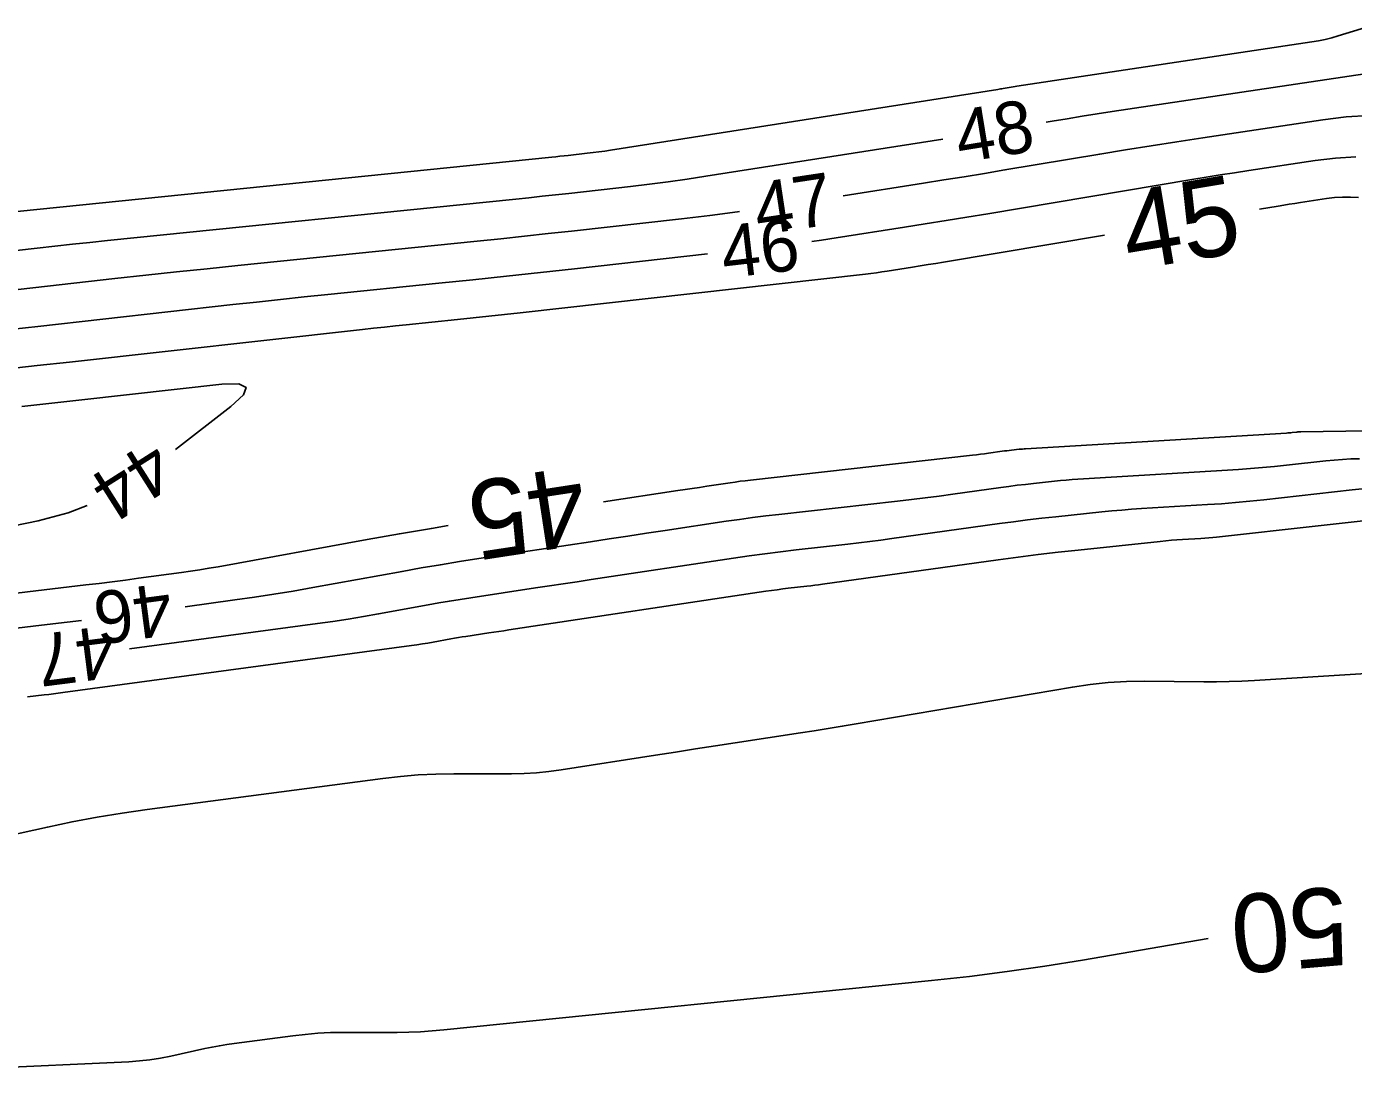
# Model space of a CAD drawing. Extents: x 2384780 to 2405861, y 547869 to 573706.
# Drawn here: x 2396476.3 to 2396527, y 552631.8 to 552671.6 of the extents above; entities that cross this region are included whole.
import ezdxf

# ---------------------------------------------------------------- set-up
doc = ezdxf.new("R2010")
doc.units = 0
doc.layers.add('Old_Level_60', color=7, linetype='Continuous')
doc.layers.add('Old_Level_61', color=7, linetype='Continuous')

msp = doc.modelspace()

# ---------------------------------------------------------------- linework, layer by layer
at = {"layer": 'Old_Level_60'}
for points in [[(2396527.5875, 552671.606), (2396526.423, 552671.24775), (2396526.1725, 552671.17575), (2396525.91975, 552671.11325), (2396525.66475, 552671.0605), (2396525.40775, 552671.01675), (2396514.1525, 552669.327), (2396514.07925, 552669.316), (2396514.00625, 552669.3045), (2396513.93325, 552669.29275), (2396513.86, 552669.28075), (2396513.62175, 552669.24075), (2396513.57075, 552669.23225), (2396513.5195, 552669.224), (2396513.4685, 552669.21575), (2396513.41725, 552669.2075), (2396498.6385, 552666.887), (2396498.41625, 552666.85325), (2396498.19375, 552666.822), (2396497.97075, 552666.79325), (2396497.74775, 552666.767), (2396497.018, 552666.685), (2396496.8615, 552666.6675), (2396496.70525, 552666.65075), (2396496.54875, 552666.634), (2396496.39225, 552666.618), (2396474.4605, 552664.38525)], [(2396527.432, 552669.8045), (2396517.7895, 552668.35675), (2396517.21625, 552668.2695)], [(2396517.21625, 552668.2695), (2396516.64325, 552668.17975), (2396516.07075, 552668.0875), (2396515.4985, 552667.993), (2396515.2695, 552667.95475)], [(2396527.5995, 552668.2125), (2396526.71675, 552668.1555), (2396525.83575, 552668.0485), (2396521.246, 552667.3595), (2396520.26275, 552667.20975), (2396519.28025, 552667.05575), (2396518.2985, 552666.89775), (2396517.31725, 552666.7355), (2396513.6925, 552666.12875), (2396512.91575, 552665.99975), (2396512.1385, 552665.8725), (2396511.361, 552665.7475)], [(2396511.32175, 552667.3095), (2396502.279, 552665.8895), (2396501.56025, 552665.7805), (2396500.8405, 552665.67975), (2396500.1195, 552665.58675), (2396499.39775, 552665.5015), (2396497.0375, 552665.23625), (2396496.53175, 552665.18025), (2396496.02575, 552665.12525), (2396495.51975, 552665.07175), (2396495.0135, 552665.01975), (2396479.433, 552663.4335), (2396478.75975, 552663.36425), (2396478.087, 552663.29325), (2396477.41425, 552663.22075), (2396476.74175, 552663.14675), (2396474.36425, 552662.882)], [(2396527.0915, 552666.63175), (2396526.313, 552666.5815), (2396525.53625, 552666.48725), (2396523.00175, 552666.10675), (2396522.45875, 552666.024), (2396521.916, 552665.939), (2396521.374, 552665.85175), (2396520.832, 552665.76225), (2396513.03925, 552664.4575), (2396512.244, 552664.32525), (2396511.44825, 552664.19525), (2396510.65225, 552664.067), (2396509.856, 552663.941), (2396507.25425, 552663.5325), (2396506.69625, 552663.448), (2396506.31475, 552663.3945)], [(2396511.361, 552665.7475), (2396510.58325, 552665.62425), (2396507.51825, 552665.143)], [(2396503.5635, 552664.5445), (2396503.48775, 552664.534), (2396502.42, 552664.39625), (2396501.3505, 552664.27), (2396497.148, 552663.798), (2396496.24725, 552663.698), (2396495.34625, 552663.60025), (2396494.445, 552663.505), (2396493.5435, 552663.412), (2396484.40525, 552662.48175), (2396483.23175, 552662.36075), (2396482.0585, 552662.23725), (2396480.8855, 552662.11075), (2396479.71275, 552661.9815), (2396475.56725, 552661.52)], [(2396502.34175, 552662.93075), (2396497.256, 552662.35925), (2396495.9615, 552662.2155), (2396494.66675, 552662.07525), (2396493.3715, 552661.93825), (2396492.076, 552661.8045), (2396487.84325, 552661.37375), (2396486.93625, 552661.28025), (2396486.0295, 552661.18475), (2396485.12325, 552661.087), (2396484.217, 552660.98725), (2396476.7705, 552660.15775), (2396475.8245, 552660.05225)], [(2396482.019, 552655.453), (2396484.14225, 552657.102), (2396484.6195, 552657.54225), (2396484.7215, 552657.83), (2396484.44775, 552657.9655), (2396483.7985, 552657.9485), (2396478.44675, 552657.3525), (2396477.3, 552657.2245), (2396476.1535, 552657.09575)], [(2396482.399, 552649.4565), (2396484.29525, 552649.71225), (2396485.03925, 552649.817), (2396485.78175, 552649.93), (2396486.523, 552650.052), (2396487.263, 552650.18225), (2396490.67425, 552650.8035), (2396491.4055, 552650.934), (2396492.138, 552651.05875), (2396492.87125, 552651.178), (2396493.6055, 552651.29175), (2396497.866, 552651.935), (2396498.58025, 552652.043), (2396499.2945, 552652.1505), (2396500.00875, 552652.258), (2396500.723, 552652.3655), (2396503.05625, 552652.71625), (2396503.5565, 552652.789), (2396504.05725, 552652.857), (2396504.55875, 552652.9205), (2396505.061, 552652.97925), (2396509.59325, 552653.488), (2396510.1215, 552653.549), (2396510.649, 552653.6135), (2396511.1765, 552653.6815), (2396511.70325, 552653.753), (2396513.535, 552654.00775), (2396513.84825, 552654.05), (2396514.1615, 552654.0895), (2396514.47525, 552654.12675), (2396514.78925, 552654.16125), (2396515.8155, 552654.27), (2396516.0355, 552654.292), (2396516.25575, 552654.31175), (2396516.47625, 552654.32875), (2396516.69675, 552654.34325), (2396522.60925, 552654.6995), (2396523.06875, 552654.73025), (2396523.528, 552654.7665), (2396523.9865, 552654.80875), (2396524.44475, 552654.85675), (2396525.9405, 552655.023), (2396526.26125, 552655.05475), (2396526.5825, 552655.079), (2396526.90425, 552655.09525), (2396527.22625, 552655.104)], [(2396480.26325, 552647.84425), (2396487.45125, 552648.8135), (2396488.03425, 552648.8955), (2396488.616, 552648.98425), (2396489.197, 552649.07975), (2396489.77675, 552649.18175), (2396491.66875, 552649.5265), (2396492.0745, 552649.59875), (2396492.48075, 552649.668), (2396492.8875, 552649.73425), (2396493.29475, 552649.79725), (2396495.7705, 552650.171), (2396496.301, 552650.25125), (2396496.83175, 552650.33125), (2396497.36225, 552650.411), (2396497.89275, 552650.49075), (2396503.32525, 552651.30725), (2396503.925, 552651.3945), (2396504.5255, 552651.47625), (2396505.12675, 552651.55225), (2396505.72875, 552651.62275), (2396507.6965, 552651.8435), (2396508.118, 552651.89225), (2396508.539, 552651.94375), (2396508.95975, 552651.998), (2396509.38025, 552652.055), (2396513.487, 552652.626), (2396514.024, 552652.69825), (2396514.56125, 552652.7665), (2396515.09925, 552652.83), (2396515.63775, 552652.88925), (2396517.3975, 552653.07575), (2396517.77475, 552653.11375), (2396518.1525, 552653.14725), (2396518.5305, 552653.1765), (2396518.90875, 552653.2015), (2396521.42475, 552653.353), (2396521.9635, 552653.389), (2396522.502, 552653.4315), (2396523.0395, 552653.481), (2396523.57675, 552653.53725), (2396526.953, 552653.9125), (2396527.603, 552653.977)], [(2396467.91025, 552650.91575), (2396476.7805, 552652.73275), (2396477.93075, 552653.036), (2396478.6555, 552653.31975)], [(2396476.37825, 552646.0115), (2396477.016, 552646.08775), (2396477.19225, 552646.109), (2396477.36825, 552646.131), (2396477.54425, 552646.15375), (2396477.72025, 552646.17725), (2396491.0375, 552647.97275), (2396491.2445, 552648.002), (2396491.451, 552648.0335), (2396491.6575, 552648.06725), (2396491.86325, 552648.1035), (2396492.53525, 552648.226), (2396492.67925, 552648.25175), (2396492.82375, 552648.27625), (2396492.968, 552648.29975), (2396493.11275, 552648.32225), (2396493.992, 552648.455), (2396494.1805, 552648.48325), (2396494.36875, 552648.51175), (2396494.55725, 552648.54025), (2396494.74575, 552648.5685), (2396504.563, 552650.044), (2396504.77775, 552650.07525), (2396504.9925, 552650.1045), (2396505.20775, 552650.13175), (2396505.42325, 552650.157), (2396506.1275, 552650.236), (2396506.2785, 552650.2535), (2396506.42925, 552650.27175), (2396506.57975, 552650.29125), (2396506.73025, 552650.31175), (2396513.43925, 552651.24425), (2396514.19975, 552651.34675), (2396514.96125, 552651.44325), (2396515.72325, 552651.53325), (2396516.48625, 552651.61725), (2396519.621, 552651.94975), (2396519.83475, 552651.971), (2396520.0485, 552651.99), (2396520.2625, 552652.0065), (2396520.47675, 552652.02075), (2396521.177, 552652.063), (2396521.327, 552652.073), (2396521.47675, 552652.08475), (2396521.6265, 552652.0985), (2396521.776, 552652.11425), (2396529.5295, 552652.976)], [(2396472.3275, 552648.1995), (2396476.9025, 552648.74575), (2396477.88275, 552648.8645), (2396478.43325, 552648.9335)], [(2396472.7195, 552640.06925), (2396477.131, 552641.0435), (2396478.07825, 552641.24175), (2396479.029, 552641.4195), (2396479.98325, 552641.57675), (2396480.94125, 552641.71325), (2396489.94675, 552642.897), (2396490.61925, 552642.9745), (2396491.29325, 552643.03), (2396491.96875, 552643.064), (2396492.6455, 552643.07625), (2396494.859, 552643.0805), (2396495.3325, 552643.09025), (2396495.80475, 552643.11825), (2396496.2755, 552643.164), (2396496.745, 552643.228), (2396500.3545, 552643.789), (2396501.115, 552643.907), (2396501.876, 552644.02425), (2396502.63675, 552644.141), (2396503.39775, 552644.257), (2396505.88375, 552644.63525), (2396506.41625, 552644.7175), (2396506.94825, 552644.80225), (2396507.48, 552644.88925), (2396508.0115, 552644.97875), (2396516.269, 552646.38825), (2396516.954, 552646.4895), (2396517.6415, 552646.56), (2396518.33125, 552646.6), (2396519.0235, 552646.609), (2396521.289, 552646.58825), (2396521.7745, 552646.58825), (2396522.2595, 552646.597), (2396522.7445, 552646.6145), (2396523.229, 552646.64075), (2396527.48675, 552646.911)]]:
    msp.add_lwpolyline(points, dxfattribs=at)
at = {"layer": 'Old_Level_61'}
for points in [[(2396527.19425, 552665.08025), (2396526.88775, 552665.09525), (2396526.58175, 552665.093), (2396526.2765, 552665.07325), (2396525.972, 552665.03625), (2396524.97775, 552664.887), (2396524.765, 552664.8545), (2396524.552, 552664.82125), (2396524.3395, 552664.787), (2396524.127, 552664.752), (2396523.41225, 552664.63225)], [(2396517.4945, 552663.6415), (2396511.34925, 552662.6125), (2396511.054, 552662.5635), (2396510.7585, 552662.515), (2396510.463, 552662.4675), (2396510.1675, 552662.42075), (2396509.2015, 552662.269), (2396508.99425, 552662.23775), (2396508.78675, 552662.2085), (2396508.579, 552662.18175), (2396508.371, 552662.15725), (2396495.18325, 552660.6755), (2396494.58575, 552660.60925), (2396493.988, 552660.5445), (2396493.39, 552660.48125), (2396492.79175, 552660.4195), (2396490.83775, 552660.2205), (2396490.41925, 552660.1775), (2396490.0005, 552660.13325), (2396489.58225, 552660.08825), (2396489.16375, 552660.04225), (2396477.9735, 552658.79575), (2396476.74475, 552658.6585), (2396475.516, 552658.52075)], [(2396498.37225, 552653.45925), (2396501.208, 552653.88725), (2396501.4825, 552653.92875), (2396501.75725, 552653.97025), (2396502.03175, 552654.0115), (2396502.3065, 552654.05275), (2396503.2035, 552654.18775), (2396503.396, 552654.21575), (2396503.5885, 552654.242), (2396503.7815, 552654.26625), (2396503.9745, 552654.28875), (2396512.45875, 552655.24125), (2396512.6095, 552655.25875), (2396512.76, 552655.277), (2396512.9105, 552655.2965), (2396513.06075, 552655.31675), (2396513.583, 552655.3895), (2396513.6725, 552655.4015), (2396513.76175, 552655.41275), (2396513.85125, 552655.4235), (2396513.94075, 552655.43325), (2396514.2335, 552655.46425), (2396514.29625, 552655.4705), (2396514.359, 552655.47625), (2396514.422, 552655.481), (2396514.48475, 552655.48525), (2396524.4475, 552656.0855), (2396524.50125, 552656.089), (2396524.55475, 552656.09325), (2396524.60825, 552656.09825), (2396524.6615, 552656.104), (2396524.836, 552656.12325), (2396524.8735, 552656.127), (2396524.911, 552656.12975), (2396524.9485, 552656.13175), (2396524.986, 552656.13275), (2396535.279, 552656.288)], [(2396469.47725, 552649.195), (2396478.6065, 552650.285), (2396479.1085, 552650.34575), (2396479.61025, 552650.4085), (2396480.1115, 552650.47325), (2396480.61275, 552650.54), (2396482.2495, 552650.7605), (2396482.59975, 552650.81), (2396482.9495, 552650.86325), (2396483.29875, 552650.9205), (2396483.64725, 552650.982), (2396489.349, 552652.0205), (2396490.5715, 552652.23825), (2396491.7955, 552652.447), (2396492.44125, 552652.552)], [(2396474.643, 552631.8255), (2396480.244, 552632.084), (2396480.6485, 552632.11125), (2396481.05075, 552632.15575), (2396481.45075, 552632.2175), (2396481.8485, 552632.2965), (2396483.144, 552632.5825), (2396483.42225, 552632.64075), (2396483.7015, 552632.693), (2396483.98175, 552632.73925), (2396484.263, 552632.77925), (2396486.49875, 552633.07325), (2396486.9785, 552633.12825), (2396487.459, 552633.168), (2396487.94075, 552633.19225), (2396488.42325, 552633.201), (2396490.4945, 552633.20475), (2396490.938, 552633.21125), (2396491.381, 552633.2285), (2396491.82325, 552633.25675), (2396492.265, 552633.296), (2396510.89375, 552635.18075), (2396512.33925, 552635.33925), (2396513.7815, 552635.52275), (2396515.2205, 552635.7305), (2396516.65625, 552635.963), (2396521.45575, 552636.78225)]]:
    msp.add_lwpolyline(points, dxfattribs=at)

# ---------------------------------------------------------------- texts
at = {"layer": 'Old_Level_60'}
for s, rotation, p in [('48', 9.283553, (2396511.974, 552666.39525)), ('47', 8.603981, (2396504.27525, 552663.63)), ('46', 6.658047, (2396502.975, 552661.989)), ('44', 212.385006, (2396481.12875, 552655.89775)), ('46', 187.512742, (2396481.7535, 552650.375)), ('47', 187.279731, (2396479.5755, 552648.75325))]:
    msp.add_text(s, height=2, rotation=rotation, dxfattribs=at).set_placement(p)
at = {"layer": 'Old_Level_61'}
for s, rotation, p in [('45', 9.505178, (2396518.42975, 552662.277)), ('45', 188.6959, (2396497.45575, 552654.84225)), ('50', 184.838733, (2396526.65775, 552638.78925))]:
    msp.add_text(s, height=3, rotation=rotation, dxfattribs=at).set_placement(p)

doc.saveas('drawing.dxf')
